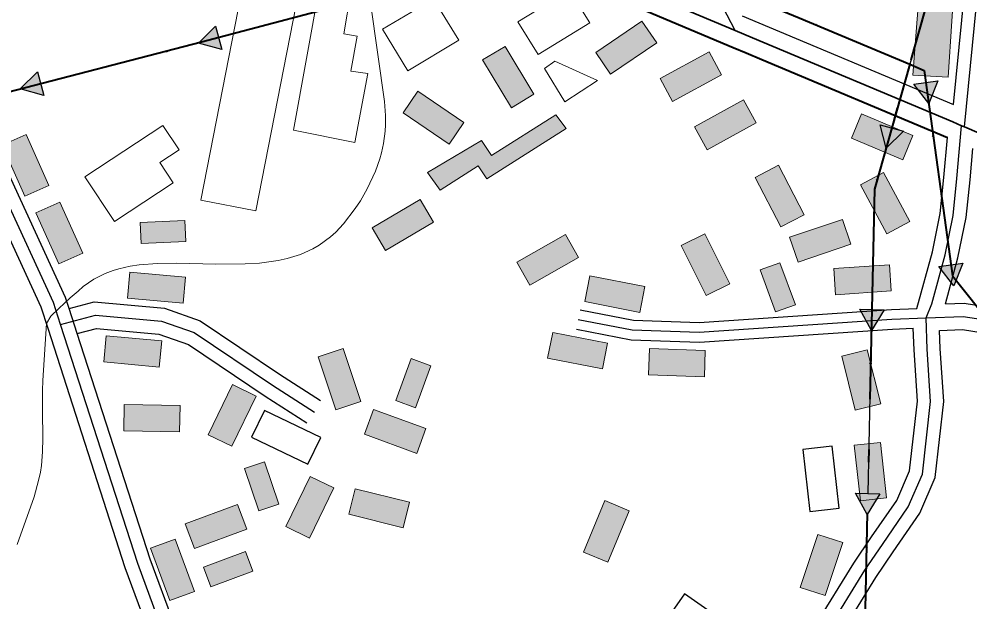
# Model space of a CAD drawing. Extents: x -64005 to -55000, y -89025 to -80000.
# Drawn here: x -63279 to -62555, y -83988 to -83544 of the extents above; entities that cross this region are included whole.
import ezdxf

# ---------------------------------------------------------------- set-up
doc = ezdxf.new("R2010")
doc.units = 0
doc.header["$LTSCALE"] = 32
doc.linetypes.add('DOT_DASHED', pattern=[7.7, 5, -1.2, 0.3, -1.2])
doc.linetypes.add('LONG_DASHED', pattern=[7.5, 6, -1.5])
for name, color, linetype, lineweight in [('16', 7, 'Continuous', 25), ('18', 7, 'Continuous', 25), ('2', 7, 'Continuous', 25), ('21', 7, 'Continuous', 25), ('39', 7, 'LONG_DASHED', 25), ('5', 7, 'Continuous', 40), ('6', 7, 'Continuous', 25), ('7', 7, 'Continuous', 13), ('8', 7, 'Continuous', 25)]:
    doc.layers.add(name, color=color, linetype=linetype, lineweight=lineweight)

msp = doc.modelspace()

# ---------------------------------------------------------------- hatches: boundary and pattern name
at = {"layer": '18'}
for points in [[(-63124.27, -83567.34), (-63142.12, -83562.52), (-63129.02, -83549.47)], [(-63259.9, -83602.34), (-63277.72, -83597.38), (-63264.51, -83584.43)], [(-62579.17, -83591.28), (-62586.16, -83608.41), (-62597.5, -83593.8)], [(-62605.38, -83629.61), (-62618.63, -83642.52), (-62623.19, -83624.6)], [(-62560.12, -83729.98), (-62567.11, -83747.11), (-62578.45, -83732.5)], [(-62620.19, -83765.48), (-62629.8, -83781.29), (-62638.69, -83765.06)], [(-62623.37, -83905.45), (-62632.98, -83921.25), (-62641.86, -83905.03)]]:
    msp.add_hatch(color=256, dxfattribs=at).paths.add_polyline_path(points)
at = {"layer": '7'}
for points in [[(-62591.67, -83501.09), (-62598.26, -83586.9), (-62571.27, -83588.41), (-62565.73, -83502.99)], [(-62804.44, -83545.65), (-62839.61, -83569.52), (-62828.38, -83586.07), (-62793.21, -83562.2)], [(-62925.82, -83575.32), (-62903.86, -83611.7), (-62886.74, -83601.36), (-62908.7, -83564.98)], [(-62753.4, -83569.04), (-62790.71, -83589.39), (-62781.14, -83606.94), (-62743.83, -83586.59)], [(-62986.36, -83615.64), (-62951.2, -83639.52), (-62939.96, -83622.98), (-62975.12, -83599.1)], [(-62727.06, -83605.73), (-62764.37, -83626.08), (-62754.8, -83643.63), (-62717.49, -83623.28)], [(-62870.12, -83617.12), (-62862.16, -83627.54), (-62922.51, -83665.83), (-62929.14, -83655.95), (-62958.12, -83674.36), (-62967.76, -83660.96), (-62926.51, -83636.62), (-62919.11, -83648.02)], [(-62645.04, -83634.76), (-62605.86, -83651.21), (-62598.12, -83632.76), (-62637.3, -83616.31)], [(-63291.55, -83640.2), (-63274.15, -83678.97), (-63255.91, -83670.78), (-63273.31, -83632.01)], [(-62718.35, -83664.69), (-62698.74, -83702.4), (-62680.99, -83693.17), (-62700.6, -83655.46)], [(-62638.18, -83670.33), (-62618.03, -83707.75), (-62600.42, -83698.27), (-62620.57, -83660.85)], [(-63265.8, -83691.65), (-63248.41, -83730.43), (-63230.16, -83722.25), (-63247.55, -83683.47)], [(-62973.32, -83681.53), (-63009.88, -83703.2), (-62999.68, -83720.41), (-62963.12, -83698.74)], [(-63152.4, -83697.52), (-63186.37, -83699), (-63185.68, -83714.98), (-63151.71, -83713.5)], [(-62651.76, -83696.64), (-62692.01, -83710.3), (-62685.58, -83729.24), (-62645.33, -83715.58)], [(-62862.74, -83708.25), (-62899.72, -83729.21), (-62889.86, -83746.61), (-62852.88, -83725.65)], [(-62774.5, -83716.55), (-62755.52, -83754.58), (-62737.62, -83745.65), (-62756.6, -83707.62)], [(-62687.69, -83761.58), (-62699.41, -83729.66), (-62714.43, -83735.18), (-62702.71, -83767.1)], [(-62616.08, -83731.14), (-62658.49, -83734), (-62657.14, -83753.96), (-62614.73, -83751.1)], [(-63196.13, -83756.63), (-63153.81, -83760.55), (-63151.97, -83740.63), (-63194.29, -83736.71)], [(-62847.86, -83759.25), (-62806.16, -83767.41), (-62802.32, -83747.79), (-62844.02, -83739.63)], [(-63214.23, -83805.17), (-63171.91, -83809.09), (-63170.07, -83789.17), (-63212.39, -83785.25)], [(-62876.25, -83802.32), (-62834.54, -83810.49), (-62830.69, -83790.86), (-62872.4, -83782.69)], [(-63050.85, -83801.25), (-63037.43, -83841.57), (-63018.45, -83835.25), (-63031.87, -83794.93)], [(-62799.4, -83814.9), (-62756.92, -83816.39), (-62756.22, -83796.4), (-62798.7, -83794.91)], [(-62652.34, -83800.71), (-62642.07, -83841.95), (-62622.66, -83837.11), (-62632.93, -83795.87)], [(-62980.21, -83802.6), (-62991.83, -83834.55), (-62976.79, -83840.02), (-62965.17, -83808.07)], [(-63116.11, -83822.42), (-63134.61, -83860.68), (-63116.61, -83869.38), (-63098.11, -83831.12)], [(-63198.95, -83857.52), (-63156.45, -83858.29), (-63156.09, -83838.3), (-63198.59, -83837.53)], [(-63015.67, -83860.21), (-62975.73, -83874.74), (-62968.89, -83855.95), (-63008.83, -83841.42)], [(-62642.85, -83868.63), (-62638.15, -83910.87), (-62618.27, -83908.65), (-62622.97, -83866.41)], [(-63080.86, -83913.33), (-63091.77, -83881.13), (-63106.92, -83886.27), (-63096.01, -83918.47)], [(-63057.05, -83892.28), (-63075.56, -83930.53), (-63057.55, -83939.24), (-63039.04, -83900.99)], [(-63027.57, -83921.13), (-62986.34, -83931.44), (-62981.49, -83912.03), (-63022.72, -83901.72)], [(-63112.25, -83913.74), (-63152.13, -83928.43), (-63145.21, -83947.2), (-63105.33, -83932.51)], [(-62832.61, -83910.69), (-62848.97, -83949.92), (-62830.51, -83957.61), (-62814.15, -83918.38)], [(-62670.55, -83936.42), (-62683.95, -83976.75), (-62664.97, -83983.06), (-62651.57, -83942.73)], [(-63178.63, -83946.96), (-63163.94, -83986.84), (-63145.17, -83979.92), (-63159.86, -83940.04)], [(-63106.29, -83949.52), (-63138.19, -83961.28), (-63132.65, -83976.3), (-63100.75, -83964.54)]]:
    msp.add_hatch(color=256, dxfattribs=at).paths.add_polyline_path(points)

# ---------------------------------------------------------------- linework, layer by layer
at = {"layer": '16'}
for points in [[(-63058.82, -83883), (-63049.03, -83862.75), (-63091.8, -83842.08), (-63101.59, -83862.33)], [(-62676.63, -83918.91), (-62654.27, -83916.42), (-62659.53, -83869.21), (-62681.89, -83871.7)], [(-62746.02, -84027.4), (-62733.16, -84008.93), (-62772.14, -83981.78), (-62785, -84000.25)]]:
    msp.add_lwpolyline(points, close=True, dxfattribs=at)
at = {"layer": '18', "linetype": 'DOT_DASHED', "lineweight": 40}
msp.add_line((-62556.33, -83421.12), (-62627.36, -83673.57), dxfattribs=at)
at = {"layer": '18'}
for p, q in [((-63055.14, -83539.4), (-63126.64, -83558.4)), ((-63190.55, -83574.96), (-63262.2, -83593.38)), ((-62579.35, -83657.94), (-62569.29, -83731.24)), ((-62627.76, -83691.31), (-62629.44, -83765.27)), ((-62630.94, -83831.28), (-62632.61, -83905.24)), ((-62634.11, -83971.24), (-62635.79, -84045.2))]:
    msp.add_line(p, q, dxfattribs=at)
at = {"layer": '18', "linetype": 'DOT_DASHED', "lineweight": 40}
for points in [[(-62522.87, -83412.36), (-62556.33, -83421.12), (-62591.3, -83430.29), (-62672.42, -83447.92), (-62778.33, -83504.25), (-62909.51, -83489.24), (-63002.04, -83525.29), (-63139.68, -83561.87), (-63299.66, -83603.02), (-63329.94, -83534.65), (-63355.53, -83481.44), (-63385.14, -83439.46), (-63405.52, -83393.25), (-63413.18, -83359.98), (-63529.36, -83399.93), (-63598.11, -83401.99), (-63647.63, -83422.64), (-63678.84, -83450.77)], [(-62778.33, -83504.25), (-62684.79, -83543.29), (-62600.64, -83578.59)], [(-62600.64, -83578.59), (-62627.36, -83673.57), (-62637.7, -84129.6), (-62639.47, -84207.74), (-63103.07, -84688.84), (-63500.32, -85101.08), (-63677.61, -85285.06), (-63756.78, -85343.55), (-64000, -85523.25)], [(-62600.64, -83578.59), (-62589.62, -83583.21), (-62568.14, -83739.59), (-62484.18, -83845.23), (-62468.35, -83861.68)]]:
    msp.add_lwpolyline(points, dxfattribs=at)
at = {"layer": '18'}
for points in [[(-63124.27, -83567.34), (-63142.12, -83562.52), (-63129.02, -83549.47)], [(-63259.9, -83602.34), (-63277.72, -83597.38), (-63264.51, -83584.43)], [(-62579.17, -83591.28), (-62586.16, -83608.41), (-62597.5, -83593.8)], [(-62605.38, -83629.61), (-62618.63, -83642.52), (-62623.19, -83624.6)], [(-62560.12, -83729.98), (-62567.11, -83747.11), (-62578.45, -83732.5)], [(-62620.19, -83765.48), (-62629.8, -83781.29), (-62638.69, -83765.06)], [(-62623.37, -83905.45), (-62632.98, -83921.25), (-62641.86, -83905.03)]]:
    msp.add_lwpolyline(points, close=True, dxfattribs=at)
for points in [[(-62649.16, -83558.24), (-62600.64, -83578.59), (-62589.62, -83583.21), (-62588.34, -83592.54)], [(-62594.25, -83555.89), (-62600.64, -83578.59), (-62614.29, -83627.1)]]:
    msp.add_lwpolyline(points, dxfattribs=at)
for centre in [(-62672.21, -83548.56), (-63166.34, -83568.73), (-62582.76, -83633.18), (-62625.39, -83666.59), (-62630.37, -83806.28), (-62633.54, -83946.25)]:
    msp.add_circle(centre, 0.5, dxfattribs=at)
at = {"layer": '2', "lineweight": 13}
msp.add_lwpolyline([(-63280.14, -83944.05), (-63267.17, -83907.78), (-63263.76, -83895.42), (-63262.47, -83889.1), (-63261.69, -83883.95), (-63260.77, -83873.63), (-63260.49, -83863.28), (-63260.85, -83842.55), (-63260.94, -83827.01), (-63260.62, -83819.25), (-63257.87, -83775.78), (-63254.44, -83770.4), (-63248.49, -83764.45), (-63239.69, -83756.46), (-63233.65, -83751.26), (-63229.88, -83747.85), (-63221.8, -83742.14), (-63213.08, -83737.75), (-63206.95, -83735.48), (-63202.73, -83734.24), (-63194, -83732.3), (-63187.23, -83731.29), (-63173.22, -83730.19), (-63158.71, -83729.97), (-63128.92, -83730.65), (-63106.58, -83730.6), (-63095.62, -83729.92), (-63081.39, -83727.97), (-63074.49, -83726.43), (-63064.47, -83723.3), (-63054.91, -83719.01), (-63050.32, -83716.38), (-63041.59, -83710.06), (-63037.45, -83706.32), (-63031.58, -83699.94), (-63022.75, -83688.33), (-63018.84, -83682.43), (-63013.62, -83673.48), (-63007.28, -83659.83), (-63004.08, -83650.61), (-63002.8, -83645.96), (-63001.27, -83638.95), (-63000, -83629.53), (-62999.7, -83624.79), (-62999.66, -83617.66), (-63000.58, -83606.9), (-63016.08, -83495.76)], dxfattribs=at)
at = {"layer": '21'}
for points in [[(-62851.48, -83765.41), (-62810.93, -83773.35), (-62760.93, -83775.1), (-62614.56, -83765.24), (-62595.08, -83764.43)], [(-62854.36, -83780.13), (-62812.65, -83788.29), (-62760.69, -83790.12), (-62613.74, -83780.22), (-62597.92, -83779.56)]]:
    msp.add_lwpolyline(points, dxfattribs=at)
at = {"layer": '39', "lineweight": 35}
msp.add_line((-62561.11, -83625.34), (-62558.9, -83626.29), dxfattribs=at)
at = {"layer": '39', "linetype": 'Continuous'}
for points in [[(-62558.9, -83626.29), (-62542.42, -83458.22), (-62536, -83337.73), (-62529.58, -83305.59), (-62461.27, -83171.39), (-62402.67, -83065.49)], [(-62733.39, -83552.94), (-62742.7, -83535.44), (-62760.36, -83509.24), (-62854.56, -83357.51), (-62865.35, -83340.38)], [(-63247.07, -83776.7), (-63252.52, -83759.8), (-63328.2, -83595.58), (-63344.61, -83560.52)], [(-62588.2, -83771.66), (-62583.77, -83760.96), (-62573.59, -83723.69), (-62567.53, -83693.69), (-62564.65, -83665.6), (-62561.11, -83625.34)], [(-62775.68, -84231.27), (-62758.12, -84206.78), (-62700.08, -84089.02), (-62663.41, -84010.28), (-62634.8, -83963.75), (-62621.39, -83944.07), (-62601.7, -83915.43), (-62590.97, -83890.63), (-62584.71, -83835.17), (-62587.35, -83795.34), (-62588.2, -83771.66)], [(-62588.2, -83771.66), (-62559.84, -83770.51), (-62534.56, -83774.51), (-62520.25, -83778.99), (-62513.99, -83786.13), (-62505.95, -83810.3), (-62426.47, -84052.53), (-62380.52, -84185.53)], [(-63163.87, -84034.78), (-63170.55, -84007.04), (-63188.37, -83958.69), (-63247.07, -83776.7)]]:
    msp.add_lwpolyline(points, dxfattribs=at)
at = {"layer": '39', "lineweight": 35}
for points in [[(-63499.9, -83228.23), (-63454.98, -83249.29), (-63225.14, -83346.68), (-63136.52, -83384.28), (-63014.16, -83435.4), (-62882.79, -83489.95), (-62733.39, -83552.94)], [(-62733.39, -83552.94), (-62720.29, -83558.46), (-62567.9, -83622.43), (-62561.11, -83625.34)], [(-62558.9, -83626.29), (-62475.32, -83662.11), (-62294.84, -83738.81), (-62217.25, -83771.88), (-62178.01, -83790.88), (-62164.47, -83798.58)]]:
    msp.add_lwpolyline(points, dxfattribs=at)
at = {"layer": '39'}
msp.add_lwpolyline([(-63247.07, -83776.7), (-63220.6, -83769.52), (-63170.16, -83774.2), (-63145.29, -83782.86), (-63085.79, -83822.89), (-63053.87, -83843.34)], dxfattribs=at)
at = {"layer": '39', "linetype": 'DOT_DASHED'}
msp.add_lwpolyline([(-62852.92, -83772.77), (-62811.79, -83780.82), (-62760.81, -83782.61), (-62614.15, -83772.73), (-62588.2, -83771.66)], dxfattribs=at)
at = {"layer": '5'}
msp.add_line((-62713.16, -83575.01), (-62571.94, -83634.29), dxfattribs=at)
for points in [[(-63475.96, -83253.27), (-63460.08, -83260.71), (-63230.02, -83358.19), (-63141.37, -83395.8), (-63018.97, -83446.94), (-62887.62, -83501.48), (-62735.04, -83565.8)], [(-62735.04, -83565.8), (-62725.13, -83569.98), (-62713.16, -83575.01)]]:
    msp.add_lwpolyline(points, dxfattribs=at)
at = {"layer": '5', "lineweight": 25}
msp.add_lwpolyline([(-62728.11, -83541.61), (-62715.44, -83546.93), (-62567.26, -83609.14)], dxfattribs=at)
at = {"layer": '6'}
for points in [[(-62567.26, -83609.14), (-62552.39, -83457.47), (-62545.95, -83336.48), (-62539.07, -83302.06), (-62470.16, -83166.78), (-62413.9, -83066.19)], [(-63234.37, -83783.49), (-63240.52, -83764.43), (-63243.19, -83756.16), (-63319.13, -83591.37), (-63335.56, -83556.28)], [(-63107.41, -84490.28), (-63110.95, -84476.01), (-63120.67, -84408.65), (-63130.31, -84325.27), (-63145.35, -84196.38), (-63164.03, -84076.77), (-63173.59, -84037.13), (-63180.14, -84009.95), (-63197.82, -83961.96), (-63256.59, -83779.77), (-63261.85, -83763.44), (-63337.27, -83599.79), (-63349.23, -83574.22)], [(-62595.08, -83764.43), (-62583.32, -83721.38), (-62577.42, -83692.18), (-62574.61, -83664.65), (-62571.94, -83634.29)], [(-62573.43, -83761.05), (-62563.86, -83726), (-62557.64, -83695.2), (-62554.69, -83666.55), (-62552.59, -83642.6)], [(-62573.43, -83761.05), (-62559.25, -83760.48), (-62532.27, -83764.75), (-62514.58, -83770.28), (-62505.14, -83781.05), (-62496.46, -83807.17), (-62416.99, -84049.34), (-62373.52, -84175.17)], [(-63155.81, -84025.52), (-63160.96, -84004.13), (-63178.92, -83955.42), (-63234.37, -83783.49)], [(-63092.23, -84465.69), (-63086.72, -84455.33), (-63063.45, -84428.42), (-63026.7, -84397.31), (-63000.1, -84379.11), (-62966.84, -84356.77), (-62923.24, -84329.59), (-62839.1, -84279.17), (-62795.06, -84241.14), (-62766.72, -84201.62), (-62709.09, -84084.7), (-62672.24, -84005.53), (-62643.2, -83958.31), (-62629.64, -83938.42), (-62610.49, -83910.56), (-62600.74, -83888.03), (-62594.75, -83834.94), (-62597.34, -83795.85), (-62597.92, -83779.56)], [(-63085.48, -84495.61), (-63070.1, -84466.71), (-63049.35, -84442.68), (-63014.56, -84413.23), (-62988.88, -84395.67), (-62955.96, -84373.57), (-62912.82, -84346.65), (-62827.34, -84295.43), (-62780.18, -84254.72), (-62749.52, -84211.94), (-62691.07, -84093.34), (-62654.58, -84015.03), (-62626.4, -83969.19), (-62613.14, -83949.72), (-62592.91, -83920.3), (-62581.2, -83893.23), (-62574.67, -83835.4), (-62577.36, -83794.83), (-62577.85, -83781.25)], [(-62577.85, -83781.25), (-62560.43, -83780.54), (-62536.85, -83784.27), (-62525.92, -83787.7), (-62522.84, -83791.21), (-62515.44, -83813.43), (-62435.95, -84055.72), (-62389.97, -84188.8)]]:
    msp.add_lwpolyline(points, dxfattribs=at)
at = {"layer": '7'}
for points in [[(-63060.57, -83496.87), (-63098.5, -83690.16), (-63140.37, -83681.95), (-63102.43, -83488.65)], [(-62591.67, -83501.09), (-62598.26, -83586.9), (-62571.27, -83588.41), (-62565.73, -83502.99)], [(-63050.07, -83519.27), (-63069.68, -83628.71), (-63023.12, -83638.22), (-63013.27, -83585.73), (-63026.15, -83583.74), (-63021.27, -83557.22), (-63031.54, -83555.34), (-63025.99, -83523.81)], [(-62883.39, -83571.2), (-62844.03, -83547.1), (-62859.5, -83522.17), (-62898.85, -83546.26)], [(-62982.74, -83583.5), (-62943.9, -83560.22), (-62963.23, -83528.67), (-63002.08, -83551.94)], [(-62804.44, -83545.65), (-62839.61, -83569.52), (-62828.38, -83586.07), (-62793.21, -83562.2)], [(-62925.82, -83575.32), (-62903.86, -83611.7), (-62886.74, -83601.36), (-62908.7, -83564.98)], [(-62753.4, -83569.04), (-62790.71, -83589.39), (-62781.14, -83606.94), (-62743.83, -83586.59)], [(-62878.55, -83581.78), (-62863.26, -83607.13), (-62838.2, -83590.93), (-62870.82, -83576.23)], [(-62986.36, -83615.64), (-62951.2, -83639.52), (-62939.96, -83622.98), (-62975.12, -83599.1)], [(-62727.06, -83605.73), (-62764.37, -83626.08), (-62754.8, -83643.63), (-62717.49, -83623.28)], [(-62870.12, -83617.12), (-62862.16, -83627.54), (-62922.51, -83665.83), (-62929.14, -83655.95), (-62958.12, -83674.36), (-62967.76, -83660.96), (-62926.51, -83636.62), (-62919.11, -83648.02)], [(-62645.04, -83634.76), (-62605.86, -83651.21), (-62598.12, -83632.76), (-62637.3, -83616.31)], [(-63169.1, -83625.1), (-63228.55, -83664.15), (-63206.11, -83698.34), (-63161.24, -83668.87), (-63171.48, -83653.28), (-63156.89, -83643.7)], [(-63291.55, -83640.2), (-63274.15, -83678.97), (-63255.91, -83670.78), (-63273.31, -83632.01)], [(-62718.35, -83664.69), (-62698.74, -83702.4), (-62680.99, -83693.17), (-62700.6, -83655.46)], [(-62638.18, -83670.33), (-62618.03, -83707.75), (-62600.42, -83698.27), (-62620.57, -83660.85)], [(-63265.8, -83691.65), (-63248.41, -83730.43), (-63230.16, -83722.25), (-63247.55, -83683.47)], [(-62973.32, -83681.53), (-63009.88, -83703.2), (-62999.68, -83720.41), (-62963.12, -83698.74)], [(-63152.4, -83697.52), (-63186.37, -83699), (-63185.68, -83714.98), (-63151.71, -83713.5)], [(-62651.76, -83696.64), (-62692.01, -83710.3), (-62685.58, -83729.24), (-62645.33, -83715.58)], [(-62862.74, -83708.25), (-62899.72, -83729.21), (-62889.86, -83746.61), (-62852.88, -83725.65)], [(-62774.5, -83716.55), (-62755.52, -83754.58), (-62737.62, -83745.65), (-62756.6, -83707.62)], [(-62687.69, -83761.58), (-62699.41, -83729.66), (-62714.43, -83735.18), (-62702.71, -83767.1)], [(-62616.08, -83731.14), (-62658.49, -83734), (-62657.14, -83753.96), (-62614.73, -83751.1)], [(-63196.13, -83756.63), (-63153.81, -83760.55), (-63151.97, -83740.63), (-63194.29, -83736.71)], [(-62847.86, -83759.25), (-62806.16, -83767.41), (-62802.32, -83747.79), (-62844.02, -83739.63)], [(-63214.23, -83805.17), (-63171.91, -83809.09), (-63170.07, -83789.17), (-63212.39, -83785.25)], [(-62876.25, -83802.32), (-62834.54, -83810.49), (-62830.69, -83790.86), (-62872.4, -83782.69)], [(-63050.85, -83801.25), (-63037.43, -83841.57), (-63018.45, -83835.25), (-63031.87, -83794.93)], [(-62799.4, -83814.9), (-62756.92, -83816.39), (-62756.22, -83796.4), (-62798.7, -83794.91)], [(-62652.34, -83800.71), (-62642.07, -83841.95), (-62622.66, -83837.11), (-62632.93, -83795.87)], [(-62980.21, -83802.6), (-62991.83, -83834.55), (-62976.79, -83840.02), (-62965.17, -83808.07)], [(-63116.11, -83822.42), (-63134.61, -83860.68), (-63116.61, -83869.38), (-63098.11, -83831.12)], [(-63198.95, -83857.52), (-63156.45, -83858.29), (-63156.09, -83838.3), (-63198.59, -83837.53)], [(-63015.67, -83860.21), (-62975.73, -83874.74), (-62968.89, -83855.95), (-63008.83, -83841.42)], [(-62642.85, -83868.63), (-62638.15, -83910.87), (-62618.27, -83908.65), (-62622.97, -83866.41)], [(-63080.86, -83913.33), (-63091.77, -83881.13), (-63106.92, -83886.27), (-63096.01, -83918.47)], [(-63057.05, -83892.28), (-63075.56, -83930.53), (-63057.55, -83939.24), (-63039.04, -83900.99)], [(-63027.57, -83921.13), (-62986.34, -83931.44), (-62981.49, -83912.03), (-63022.72, -83901.72)], [(-63112.25, -83913.74), (-63152.13, -83928.43), (-63145.21, -83947.2), (-63105.33, -83932.51)], [(-62832.61, -83910.69), (-62848.97, -83949.92), (-62830.51, -83957.61), (-62814.15, -83918.38)], [(-62670.55, -83936.42), (-62683.95, -83976.75), (-62664.97, -83983.06), (-62651.57, -83942.73)], [(-63178.63, -83946.96), (-63163.94, -83986.84), (-63145.17, -83979.92), (-63159.86, -83940.04)], [(-63106.29, -83949.52), (-63138.19, -83961.28), (-63132.65, -83976.3), (-63100.75, -83964.54)]]:
    msp.add_lwpolyline(points, close=True, dxfattribs=at)
at = {"layer": '8', "linetype": 'LONG_DASHED'}
msp.add_lwpolyline([(-63240.48, -83764.55), (-63221.47, -83759.4), (-63168.02, -83764.36), (-63140.78, -83773.84), (-63080.3, -83814.53), (-63049.11, -83834.51)], dxfattribs=at)
at = {"layer": '8'}
msp.add_lwpolyline([(-63234.33, -83783.6), (-63219.73, -83779.64), (-63172.3, -83784.04), (-63149.8, -83791.88), (-63091.28, -83831.25), (-63059.5, -83851.61)], dxfattribs=at)

doc.saveas('drawing.dxf')
